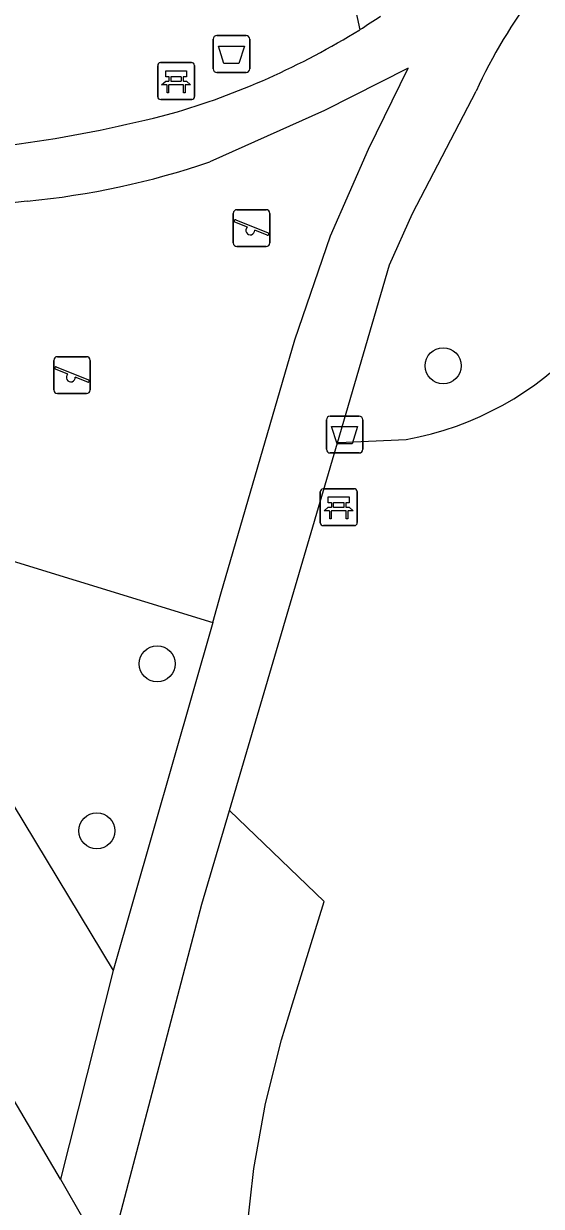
# Model space of a CAD drawing. Extents: x 158838 to 160074, y 386376 to 387776.
# Drawn here: x 159178.13 to 159192.17, y 386994.25 to 387026.31 of the extents above; entities that cross this region are included whole.
import ezdxf

# ---------------------------------------------------------------- set-up
doc = ezdxf.new("R2010")
doc.units = 0
for name, color, linetype in [('IMGEO_Afvalbak', 7, 'Continuous'), ('IMGEO_Bank', 7, 'Continuous'), ('IMGEO_Boom', 7, 'Continuous'), ('IMGEO_Groenvoorziening', 7, 'Continuous'), ('IMGEO_Speelvoorziening', 7, 'Continuous'), ('IMGEO_Voetpad_halfverhard', 7, 'Continuous')]:
    doc.layers.add(name, color=color, linetype=linetype)

msp = doc.modelspace()

# ---------------------------------------------------------------- linework, layer by layer
at = {"layer": 'IMGEO_Afvalbak'}
for p, q in [((159183.27, 387025.085), (159183.27, 387025.885)), ((159183.27, 387025.885), (159183.27, 387025.085)), ((159183.37, 387025.985), (159184.16, 387025.985)), ((159184.16, 387025.985), (159183.37, 387025.985)), ((159184.26, 387025.885), (159184.26, 387025.085)), ((159184.26, 387025.085), (159184.26, 387025.885)), ((159184.16, 387024.985), (159183.37, 387024.985)), ((159183.37, 387024.985), (159184.16, 387024.985)), ((159186.339, 387014.769), (159186.339, 387015.569)), ((159186.339, 387015.569), (159186.339, 387014.769)), ((159186.439, 387015.669), (159187.229, 387015.669)), ((159187.229, 387015.669), (159186.439, 387015.669)), ((159187.329, 387015.569), (159187.329, 387014.769)), ((159187.329, 387014.769), (159187.329, 387015.569)), ((159187.229, 387014.669), (159186.439, 387014.669)), ((159186.439, 387014.669), (159187.229, 387014.669))]:
    msp.add_line(p, q, dxfattribs=at)
for points in [[(159183.413, 387025.699), (159184.117, 387025.699), (159183.968, 387025.229), (159183.562, 387025.229), (159183.413, 387025.699)], [(159186.482, 387015.383), (159187.186, 387015.383), (159187.037, 387014.913), (159186.631, 387014.913), (159186.482, 387015.383)]]:
    msp.add_lwpolyline(points, dxfattribs=at)
for centre, start, end in [((159183.37, 387025.885), 90, 180), ((159183.37, 387025.885), 90, 180), ((159184.16, 387025.885), 0, 90), ((159184.16, 387025.885), 360, 90), ((159183.37, 387025.085), 180, 270), ((159183.37, 387025.085), 180, 270), ((159184.16, 387025.085), 270, 0), ((159184.16, 387025.085), 270, 0), ((159186.439, 387015.569), 90, 180), ((159186.439, 387015.569), 90, 180), ((159187.229, 387015.569), 0, 90), ((159187.229, 387015.569), 360, 90), ((159186.439, 387014.769), 180, 270), ((159186.439, 387014.769), 180, 270), ((159187.229, 387014.769), 270, 0), ((159187.229, 387014.769), 270, 0)]:
    msp.add_arc(centre, 0.1, start, end, dxfattribs=at)
at = {"layer": 'IMGEO_Bank'}
for p, q in [((159181.764, 387024.327), (159181.764, 387025.168)), ((159181.764, 387025.168), (159181.764, 387024.327)), ((159181.839, 387025.252), (159182.68, 387025.252)), ((159182.68, 387025.252), (159181.839, 387025.252)), ((159182.764, 387025.177), (159182.764, 387024.336)), ((159182.764, 387024.336), (159182.764, 387025.177)), ((159182.073, 387024.758), (159182.073, 387024.864)), ((159182.117, 387024.864), (159182.117, 387024.758)), ((159182.405, 387024.87), (159182.123, 387024.87)), ((159182.123, 387024.752), (159182.405, 387024.752)), ((159182.411, 387024.758), (159182.411, 387024.864)), ((159182.455, 387024.864), (159182.455, 387024.758)), ((159182.461, 387024.65), (159182.068, 387024.65)), ((159182.689, 387024.252), (159181.848, 387024.252)), ((159181.848, 387024.252), (159182.689, 387024.252)), ((159186.174, 387012.775), (159186.174, 387013.616)), ((159186.174, 387013.616), (159186.174, 387012.775)), ((159186.249, 387013.7), (159187.09, 387013.7)), ((159187.09, 387013.7), (159186.249, 387013.7)), ((159187.174, 387013.625), (159187.174, 387012.784)), ((159187.174, 387012.784), (159187.174, 387013.625)), ((159186.483, 387013.206), (159186.483, 387013.312)), ((159186.527, 387013.312), (159186.527, 387013.206)), ((159186.815, 387013.318), (159186.533, 387013.318)), ((159186.533, 387013.2), (159186.815, 387013.2)), ((159186.821, 387013.206), (159186.821, 387013.312)), ((159186.865, 387013.312), (159186.865, 387013.206)), ((159186.871, 387013.098), (159186.478, 387013.098)), ((159187.099, 387012.7), (159186.258, 387012.7)), ((159186.258, 387012.7), (159187.099, 387012.7))]:
    msp.add_line(p, q, dxfattribs=at)
for points in [[(159182.067, 387024.87), (159181.981, 387024.87), (159181.981, 387025.031), (159182.544, 387025.031), (159182.544, 387024.87), (159182.461, 387024.87)], [(159182.011, 387024.65), (159181.869, 387024.65), (159181.981, 387024.752), (159182.067, 387024.752)], [(159182.461, 387024.752), (159182.544, 387024.752), (159182.656, 387024.65), (159182.517, 387024.65)], [(159182.061, 387024.643), (159182.061, 387024.436), (159182.018, 387024.436), (159182.018, 387024.643)], [(159182.511, 387024.643), (159182.511, 387024.436), (159182.467, 387024.436), (159182.467, 387024.643)], [(159186.421, 387013.098), (159186.279, 387013.098), (159186.391, 387013.2), (159186.477, 387013.2)], [(159186.477, 387013.318), (159186.391, 387013.318), (159186.391, 387013.479), (159186.954, 387013.479), (159186.954, 387013.318), (159186.871, 387013.318)], [(159186.871, 387013.2), (159186.954, 387013.2), (159187.066, 387013.098), (159186.927, 387013.098)], [(159186.471, 387013.091), (159186.471, 387012.884), (159186.428, 387012.884), (159186.428, 387013.091)], [(159186.921, 387013.091), (159186.921, 387012.884), (159186.877, 387012.884), (159186.877, 387013.091)]]:
    msp.add_lwpolyline(points, dxfattribs=at)
for centre, radius, start, end in [((159181.842, 387025.174), 0.0779, 92.4484, 184.2845), ((159181.842, 387025.174), 0.0779, 92.4484, 184.2845), ((159182.686, 387025.174), 0.0779, 2.4484, 94.2845), ((159182.686, 387025.174), 0.0779, 2.4484, 94.2845), ((159182.066, 387024.863), 0.00671, 2.8957, 87.1043), ((159182.066, 387024.759), 0.00671, 272.8957, 357.1043), ((159182.123, 387024.863), 0.00671, 92.8957, 177.1043), ((159182.123, 387024.759), 0.00671, 182.8957, 267.1043), ((159182.405, 387024.863), 0.00671, 2.8957, 87.1043), ((159182.405, 387024.759), 0.00671, 272.8957, 357.1043), ((159182.462, 387024.863), 0.00671, 92.8957, 177.1043), ((159182.462, 387024.759), 0.00671, 182.8957, 267.1043), ((159182.011, 387024.643), 0.00671, 2.8957, 87.1043), ((159182.068, 387024.643), 0.00671, 92.8957, 177.1043), ((159182.46, 387024.643), 0.00671, 2.8957, 87.1043), ((159182.517, 387024.643), 0.00671, 92.8957, 177.1043), ((159181.842, 387024.33), 0.0779, 182.4484, 274.2845), ((159181.842, 387024.33), 0.0779, 182.4484, 274.2845), ((159182.686, 387024.33), 0.0779, 272.4484, 4.2845), ((159182.686, 387024.33), 0.0779, 272.4484, 4.2845), ((159186.252, 387013.622), 0.0779, 92.4484, 184.2845), ((159186.252, 387013.622), 0.0779, 92.4484, 184.2845), ((159187.096, 387013.622), 0.0779, 2.4484, 94.2845), ((159187.096, 387013.622), 0.0779, 2.4484, 94.2845), ((159186.476, 387013.311), 0.00671, 2.8957, 87.1043), ((159186.476, 387013.207), 0.00671, 272.8957, 357.1043), ((159186.533, 387013.311), 0.00671, 92.8957, 177.1043), ((159186.533, 387013.207), 0.00671, 182.8957, 267.1043), ((159186.815, 387013.311), 0.00671, 2.8957, 87.1043), ((159186.815, 387013.207), 0.00671, 272.8957, 357.1043), ((159186.872, 387013.311), 0.00671, 92.8957, 177.1043), ((159186.872, 387013.207), 0.00671, 182.8957, 267.1043), ((159186.421, 387013.091), 0.00671, 2.8957, 87.1043), ((159186.478, 387013.091), 0.00671, 92.8957, 177.1043), ((159186.87, 387013.091), 0.00671, 2.8957, 87.1043), ((159186.927, 387013.091), 0.00671, 92.8957, 177.1043), ((159186.252, 387012.778), 0.0779, 182.4484, 274.2845), ((159186.252, 387012.778), 0.0779, 182.4484, 274.2845), ((159187.096, 387012.778), 0.0779, 272.4484, 4.2845), ((159187.096, 387012.778), 0.0779, 272.4484, 4.2845)]:
    msp.add_arc(centre, radius, start, end, dxfattribs=at)
at = {"layer": 'IMGEO_Boom'}
for centre in [(159189.504, 387017.034), (159181.752, 387008.954), (159180.113, 387004.425)]:
    msp.add_circle(centre, 0.489, dxfattribs=at)
at = {"layer": 'IMGEO_Groenvoorziening'}
for points in [[(159183.449, 387039.236), (159183.947, 387038.199), (159185.756, 387033.053), (159187.243, 387026.144)], [(159175.287, 387021.172), (159175.842, 387012.351), (159183.256, 387010.078)], [(159186.637, 387014.948), (159186.664, 387014.954), (159188.5, 387015.039)], [(159172.487, 387006.424), (159175.933, 387008.266), (159177.531, 387005.656), (159180.556, 387000.642)], [(159184.968, 386984.664), (159184.575, 386986.383), (159184.295, 386988.147), (159184.133, 386989.927), (159184.092, 386991.713), (159184.17, 386993.498), (159184.369, 386995.273), (159184.685, 386997.031), (159185.119, 386998.764), (159185.417, 386999.733), (159185.499, 387000), (159186.276, 387002.514), (159183.711, 387004.977)]]:
    msp.add_lwpolyline(points, dxfattribs=at)
msp.add_arc((159186.993, 387023.461), 8.556, 280.1471, 354.1423, dxfattribs=at)
at = {"layer": 'IMGEO_Speelvoorziening'}
for p, q in [((159183.914, 387021.264), (159184.704, 387021.264)), ((159184.704, 387021.264), (159183.914, 387021.264)), ((159183.814, 387020.364), (159183.814, 387021.164)), ((159183.814, 387021.164), (159183.814, 387020.364)), ((159184.197, 387020.792), (159183.858, 387020.929)), ((159183.883, 387020.989), (159184.759, 387020.636)), ((159184.804, 387021.164), (159184.804, 387020.364)), ((159184.804, 387020.364), (159184.804, 387021.164)), ((159184.735, 387020.576), (159184.395, 387020.713)), ((159184.704, 387020.264), (159183.914, 387020.264)), ((159183.914, 387020.264), (159184.704, 387020.264)), ((159178.945, 387016.379), (159178.945, 387017.179)), ((159178.945, 387017.179), (159178.945, 387016.379)), ((159179.045, 387017.279), (159179.835, 387017.279)), ((159179.835, 387017.279), (159179.045, 387017.279)), ((159179.935, 387017.179), (159179.935, 387016.379)), ((159179.935, 387016.379), (159179.935, 387017.179)), ((159179.328, 387016.807), (159178.989, 387016.944)), ((159179.014, 387017.004), (159179.89, 387016.651)), ((159179.866, 387016.591), (159179.526, 387016.728)), ((159179.835, 387016.279), (159179.045, 387016.279)), ((159179.045, 387016.279), (159179.835, 387016.279))]:
    msp.add_line(p, q, dxfattribs=at)
for centre, radius, start, end in [((159183.914, 387021.164), 0.1, 90, 180), ((159183.914, 387021.164), 0.1, 90, 180), ((159184.704, 387021.164), 0.1, 0, 90), ((159184.704, 387021.164), 0.1, 360, 90), ((159183.871, 387020.959), 0.0327, 68.078, 248.078), ((159184.276, 387020.702), 0.12, 130.9928, 5.1632), ((159184.747, 387020.606), 0.0327, 248.078, 68.078), ((159183.914, 387020.364), 0.1, 180, 270), ((159183.914, 387020.364), 0.1, 180, 270), ((159184.704, 387020.364), 0.1, 270, 0), ((159184.704, 387020.364), 0.1, 270, 0), ((159179.045, 387017.179), 0.1, 90, 180), ((159179.045, 387017.179), 0.1, 90, 180), ((159179.835, 387017.179), 0.1, 0, 90), ((159179.835, 387017.179), 0.1, 360, 90), ((159179.002, 387016.974), 0.0327, 68.078, 248.078), ((159179.407, 387016.717), 0.12, 130.9928, 5.1632), ((159179.045, 387016.379), 0.1, 180, 270), ((159179.045, 387016.379), 0.1, 180, 270), ((159179.835, 387016.379), 0.1, 270, 0), ((159179.835, 387016.379), 0.1, 270, 0), ((159179.878, 387016.621), 0.0327, 248.078, 68.078)]:
    msp.add_arc(centre, radius, start, end, dxfattribs=at)
at = {"layer": 'IMGEO_Voetpad_halfverhard'}
for points in [[(159183.256, 387010.078), (159183.479, 387010.855), (159185.484, 387017.735), (159186.448, 387020.557), (159187.483, 387022.904), (159188.554, 387025.1), (159186.284, 387023.953), (159183.18, 387022.558)], [(159186.637, 387014.948), (159188.051, 387019.766), (159188.674, 387021.163), (159190.397, 387024.474)], [(159178.224, 387021.495), (159175.526, 387021.187), (159175.409, 387021.18), (159175.287, 387021.172)], [(159183.711, 387004.977), (159186.637, 387014.948)], [(159183.256, 387010.078), (159180.556, 387000.642)], [(159179.127, 386994.985), (159174.008, 387003.646), (159172.487, 387006.424)], [(159180.415, 386992.744), (159182.965, 387002.434), (159183.711, 387004.977)], [(159180.556, 387000.642), (159179.127, 386994.985)], [(159179.127, 386994.985), (159180.415, 386992.744)]]:
    msp.add_lwpolyline(points, dxfattribs=at)
for centre, radius, start, end in [((159202.972, 387018.745), 13.819, 129.2772, 155.5065), ((159173.62, 387047.909), 25.676, 302.0424, 303.5503), ((159176.393, 387043.638), 20.585, 286.1903, 301.8074), ((159172.97, 387059.08), 36.383, 272.114, 284.587), ((159176.029, 387043.813), 22.426, 275.6168, 288.5948)]:
    msp.add_arc(centre, radius, start, end, dxfattribs=at)

doc.saveas('drawing.dxf')
